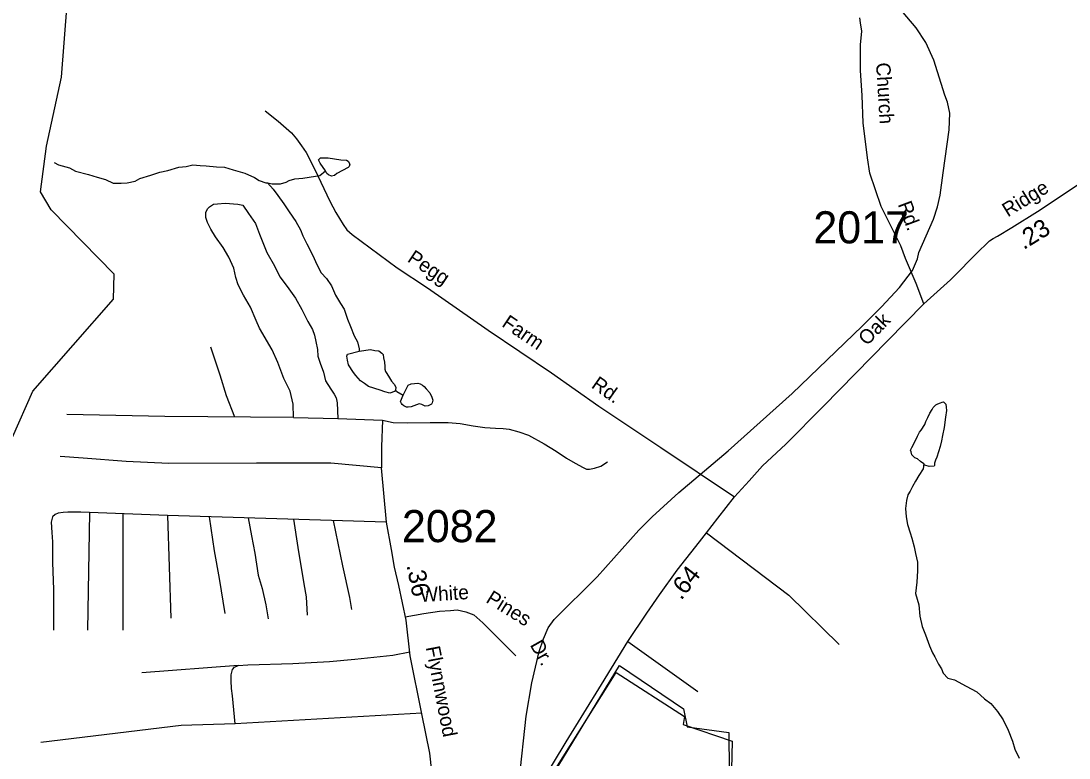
# Model space of a CAD drawing. Extents: x 1551653 to 1702041, y 811336 to 920032.
# Drawn here: x 1687370 to 1692186, y 871294 to 874681 of the extents above; entities that cross this region are included whole.
import ezdxf

# ---------------------------------------------------------------- set-up
doc = ezdxf.new("R2010")
doc.units = 0
for name, color, linetype in [('Old_Level_10', 7, 'Continuous'), ('Old_Level_11', 7, 'Continuous'), ('Old_Level_17', 7, 'Continuous'), ('Old_Level_29', 7, 'Continuous'), ('Old_Level_32', 7, 'Continuous'), ('Old_Level_35', 7, 'Continuous'), ('Old_Level_48', 7, 'Continuous'), ('Old_Level_49', 7, 'Continuous'), ('Old_Level_59', 7, 'Continuous'), ('Old_Level_62', 7, 'Continuous'), ('Old_Level_7', 7, 'Continuous'), ('Old_Level_8', 7, 'Continuous')]:
    doc.layers.add(name, color=color, linetype=linetype)

msp = doc.modelspace()

# ---------------------------------------------------------------- linework, layer by layer
at = {"layer": 'Old_Level_29'}
for points in [[(1691518.819, 873381.052), (1691641.519, 873492.154), (1691772.217, 873625.353), (1691804.415, 873655.254), (1691820.518, 873671.252), (1691836.417, 873681.153), (1691857.017, 873692.853), (1691923.116, 873732.554), (1692041.518, 873805.654), (1692223.786, 873927.47), (1692329.447, 873998.609), (1692388.712, 874040.802), (1692430.412, 874074.801), (1692502.063, 874135.656)], [(1689521.523, 870794.66), (1689562.022, 870862.458), (1689699.321, 871079.558), (1689816.513, 871272.124), (1689875.322, 871368.756), (1690037.221, 871631.758), (1690158.421, 871829.156), (1690245.419, 871960.658), (1690303.92, 872044.155), (1690384.72, 872157.757), (1690487.518, 872287.255), (1690519.956, 872329.279), (1690572.118, 872396.855), (1690648.919, 872494.355), (1690715.418, 872567.855), (1690777.918, 872637.556), (1690884.617, 872736.756), (1691057.517, 872911.854), (1691204.718, 873060.853), (1691351.519, 873211.755), (1691518.819, 873381.052)]]:
    msp.add_lwpolyline(points, dxfattribs=at)
at = {"layer": 'Old_Level_32'}
for points in [[(1691518.819, 873381.052), (1691483.317, 873475.255), (1691434.416, 873589.254), (1691412.445, 873647.244), (1691322.114, 873828.062), (1691271.057, 873981.364), (1691259.275, 874052.119), (1691239.637, 874213.282), (1691235.71, 874339.07), (1691227.855, 874453.063), (1691227.855, 874570.988), (1691233.117, 874634.252), (1691227.317, 874672.451), (1691224.216, 874696.45)], [(1689521.523, 870794.66), (1689418.508, 870858.857), (1689380.253, 870895.601), (1689367.901, 870911.052), (1689351.226, 870929.594), (1689338.602, 870945.774), (1689322.969, 870970.111), (1689303.86, 871001.401), (1689288.226, 871046.597), (1689265.644, 871161.328), (1689248.274, 871316.041), (1689211.795, 871496.828), (1689158.869, 871764.424), (1689139.263, 871926.983), (1689105.654, 872086.74), (1689086.05, 872170.822), (1689072.046, 872252.101), (1689049.64, 872378.225), (1689027.234, 872627.669)]]:
    msp.add_lwpolyline(points, dxfattribs=at)
at = {"layer": 'Old_Level_35'}
for p, q in [((1688622.867, 872859.102), (1688825.692, 872854.436)), ((1688825.692, 872854.436), (1689031.024, 872846.267)), ((1687684.265, 872421.979), (1687675.618, 871881.179)), ((1688043.097, 872409), (1687684.265, 872421.979)), ((1687837.741, 872416.427), (1687837.741, 871881.179)), ((1689048.26, 872378.715), (1688043.097, 872409)), ((1688043.097, 872409), (1688058.228, 871937.422)), ((1690158.421, 871829.156), (1690480.721, 871600.659)), ((1688367.775, 871720.021), (1687924.639, 871685.409)), ((1689211.204, 871499.758), (1688354.805, 871451.784))]:
    msp.add_line(p, q, dxfattribs=at)
for points in [[(1688491.624, 874267.953), (1688551.423, 874221.352), (1688612.624, 874166.953), (1688636.023, 874139.253), (1688658.723, 874107.954), (1688679.724, 874076.353), (1688694.025, 874050.454), (1688733.424, 873970.152), (1688788.824, 873853.551), (1688816.324, 873801.452), (1688849.923, 873745.254), (1688867.223, 873722.252), (1688891.721, 873700.753), (1689098.322, 873547.555), (1689237.921, 873454.353), (1689516.323, 873260.255), (1689807.021, 873064.353), (1690025.82, 872910.853), (1690310.521, 872720.555), (1690648.919, 872494.355)], [(1688622.867, 872859.102), (1688620.536, 872919.761), (1688606.547, 872980.419), (1688578.571, 873038.744), (1688550.596, 873111.068), (1688524.951, 873169.393), (1688466.668, 873269.711), (1688450.348, 873304.707), (1688424.704, 873365.365), (1688392.065, 873421.357), (1688368.752, 873468.017), (1688357.095, 873503.013), (1688347.77, 873545.007), (1688324.457, 873596.333), (1688298.812, 873640.661), (1688263.842, 873689.653), (1688242.86, 873724.649), (1688226.541, 873754.978), (1688219.547, 873778.308), (1688219.547, 873801.638), (1688226.541, 873817.969), (1688235.866, 873827.301), (1688254.517, 873838.966), (1688273.168, 873841.299), (1688308.137, 873843.633), (1688366.42, 873838.966), (1688389.734, 873834.3), (1688415.379, 873796.972), (1688448.017, 873750.312), (1688466.668, 873701.319), (1688499.306, 873617.331), (1688534.276, 873556.672), (1688559.921, 873505.346), (1688592.559, 873461.019), (1688632.192, 873407.36), (1688660.168, 873356.033), (1688688.144, 873300.041), (1688709.126, 873262.713), (1688718.451, 873237.05), (1688725.445, 873209.054), (1688732.439, 873171.725), (1688734.77, 873141.396), (1688744.096, 873108.734), (1688760.415, 873066.74), (1688769.741, 873027.079), (1688793.053, 872989.751), (1688809.373, 872966.421), (1688818.698, 872950.089), (1688823.361, 872926.759), (1688825.692, 872854.436)], [(1688353.059, 872861.228), (1688315.131, 872958.488), (1688284.824, 873054.141), (1688242.86, 873182.457)], [(1688622.867, 872859.102), (1688030.709, 872863.768), (1687580.763, 872873.101)], [(1689031.024, 872846.267), (1689026.186, 872724.253), (1689027.234, 872627.669)], [(1689031.024, 872846.267), (1689080.823, 872836.545), (1689145.654, 872835.103), (1689250.826, 872836.545), (1689332.947, 872836.545), (1689387.695, 872830.778), (1689448.205, 872820.685), (1689501.512, 872813.476), (1689550.496, 872810.593), (1689585.073, 872809.151), (1689613.888, 872804.826), (1689657.108, 872793.292), (1689701.771, 872777.433), (1689773.807, 872738.505), (1689828.554, 872703.903), (1689876.097, 872672.185), (1689916.438, 872649.116), (1689953.897, 872628.932), (1689968.304, 872621.723), (1689982.711, 872621.723), (1690005.762, 872626.049), (1690034.576, 872636.141), (1690064.831, 872654.883)], [(1689027.234, 872627.669), (1688793.053, 872649.597), (1688452.68, 872649.597), (1688049.36, 872647.264), (1687853.528, 872656.596), (1687655.365, 872672.927), (1687550.456, 872679.926)], [(1687684.265, 872421.979), (1687645.355, 872424.142), (1687610.768, 872424.142), (1687584.829, 872424.142), (1687563.212, 872421.979), (1687541.596, 872419.816), (1687526.465, 872413.326), (1687515.656, 872402.51), (1687509.171, 872378.715), (1687511.333, 872331.125), (1687515.656, 872287.861), (1687515.656, 872192.68), (1687519.979, 872069.378), (1687519.979, 871881.179)], [(1688235.08, 872403.215), (1688257.099, 872246.76), (1688280.878, 872119.131), (1688306.817, 871959.054)], [(1688414.561, 872397.808), (1688430.031, 872315.982), (1688445.162, 872235.944), (1688460.293, 872134.273), (1688477.586, 872073.704), (1688494.88, 871997.992), (1688505.688, 871933.096)], [(1688621.765, 872391.565), (1688641.872, 872261.902), (1688669.973, 872095.336), (1688680.781, 872034.766), (1688685.104, 871950.401)], [(1688805.114, 872386.041), (1688847.227, 872177.538), (1688879.652, 872032.603), (1688888.298, 871976.359)], [(1690519.956, 872329.279), (1690898.248, 872042.74), (1691129.633, 871815.204)], [(1689135.85, 871943.211), (1689220.484, 871957.813), (1689293.303, 871969.024), (1689343.716, 871971.827), (1689374.524, 871974.63), (1689413.735, 871966.222), (1689450.144, 871952.208), (1689492.155, 871915.772), (1689545.368, 871862.52), (1689643.394, 871764.424)], [(1688354.805, 871451.784), (1688341.836, 871579.412), (1688337.513, 871614.024), (1688335.351, 871648.635), (1688335.351, 871676.757), (1688341.836, 871700.552), (1688350.483, 871711.368), (1688367.775, 871720.021), (1688413.17, 871722.183), (1688618.526, 871728.674), (1688787.134, 871737.326), (1688903.863, 871748.142), (1689078.956, 871767.611), (1689156.669, 871782.663)], [(1688354.805, 871451.784), (1688106.217, 871443.131), (1687462.048, 871365.256)]]:
    msp.add_lwpolyline(points, dxfattribs=at)
at = {"layer": 'Old_Level_48'}
msp.add_lwpolyline([(1690119.733, 871719.276), (1690414.955, 871520.99), (1690430.578, 871437.607), (1690623.25, 871411.55), (1690628.457, 870708.008), (1690524.31, 870645.471), (1690446.2, 870666.317), (1690399.334, 870483.917), (1690295.186, 870395.323), (1690154.588, 870421.38), (1690128.551, 870301.517), (1689883.805, 870296.306), (1689873.391, 870098.272), (1689607.816, 870020.101), (1689560.95, 870416.169), (1689836.939, 870791.39), (1689648.113, 870944.114), (1690119.733, 871719.276)], dxfattribs=at)
at = {"layer": 'Old_Level_49'}
msp.add_lwpolyline([(1690104.326, 871686.864), (1690419.028, 871484.456), (1690412.332, 871448.081), (1690637.103, 871371.503), (1690619.193, 870593.299), (1690526.733, 870621.339), (1690442.68, 870650.781), (1690382.442, 870364.77), (1690295.586, 870377.389), (1690151.294, 870399.821), (1690134.758, 870277.518), (1689876.273, 870263.983), (1689847.72, 870196.301), (1689880.782, 870063.949), (1689623.801, 869990.251), (1689571.202, 870360.24), (1689743.544, 870696.762), (1689783.025, 870686.884), (1689854.584, 870760.971), (1689844.714, 870844.934), (1689625.102, 870923.959), (1690104.326, 871686.864)], dxfattribs=at)
at = {"layer": 'Old_Level_59'}
msp.add_lwpolyline([(1687236.722, 872558.028), (1687424.755, 872980.846), (1687795.694, 873403.355), (1687797.744, 873518.185), (1687508.724, 873812.947), (1687459.716, 873895.993), (1687486.68, 874105.556), (1687556.706, 874422.567), (1687595.768, 874937.145)], dxfattribs=at)
at = {"layer": 'Old_Level_62'}
for points in [[(1689659.72, 871188.998), (1689691.811, 871485.811), (1689716.724, 871639.497), (1689751.788, 871784.264), (1689770.756, 871842.499), (1689792.799, 871892.942), (1689819.763, 871930.774), (1690017.741, 872126.701), (1690209.772, 872340.57), (1690270.775, 872402.804), (1690392.781, 872514.352), (1690619.774, 872705.563), (1690912.793, 872969.978), (1691234.828, 873278.274), (1691323.82, 873367.984), (1691406.764, 873457.079), (1691466.741, 873534.076), (1691488.785, 873588.005), (1691495.756, 873617.225), (1691562.808, 873769.989), (1691581.776, 873826.993), (1691593.771, 873881.024), (1691606.792, 873983.96), (1691634.782, 874180.298), (1691637.755, 874256.987), (1691626.785, 874307.84), (1691614.789, 874340.033), (1691564.756, 874501.717), (1691527.744, 874582.405), (1691483.761, 874649.354), (1691226.728, 874954.882)], [(1687523.077, 874031.635), (1687542.967, 874019.434), (1687592.897, 874006.926), (1687620.579, 873990.625), (1687680.455, 873975.963), (1687720.337, 873963.558), (1687758.374, 873953.1), (1687794.054, 873936.696), (1687830.143, 873936.286), (1687858.235, 873938.029), (1687894.221, 873945.616), (1687916.367, 873957.406), (1687966.605, 873972.888), (1688008.743, 873986.421), (1688044.832, 873994.11), (1688095.07, 874009.489), (1688129.109, 874013.18), (1688159.251, 874020.87), (1688193.085, 874016.461), (1688221.075, 874016.154), (1688269.159, 874011.745), (1688305.146, 874009.284), (1688345.028, 873996.776), (1688398.855, 873982.217), (1688442.633, 873961.712), (1688464.471, 873947.461), (1688494.409, 873937.311), (1688502.406, 873937.106)], [(1688769.076, 873992.368), (1688745.495, 874028.559), (1688739.651, 874036.659), (1688737.601, 874042.605), (1688745.7, 874052.55), (1688781.789, 874052.243), (1688839.717, 874043.528), (1688865.758, 874041.272), (1688873.653, 874037.171), (1688881.445, 874023.125), (1688877.344, 874013.18), (1688873.243, 874007.234), (1688820.954, 873979.654), (1688810.907, 873971.862), (1688796.861, 873967.966), (1688782.917, 873974.118), (1688775.023, 873980.269), (1688769.076, 873992.368)], [(1688502.406, 873937.106), (1688524.347, 873932.902), (1688562.384, 873932.492), (1688588.528, 873940.182), (1688602.574, 873948.076), (1688628.718, 873955.766), (1688664.705, 873959.354), (1688694.745, 873963.045), (1688722.837, 873968.787), (1688742.83, 873970.529), (1688769.076, 873992.368)], [(1688502.406, 873937.106), (1688528.14, 873908.809), (1688549.876, 873878.564), (1688577.353, 873840.219), (1688602.984, 873804.027), (1688632.614, 873759.633), (1688654.145, 873721.494), (1688665.832, 873693.299), (1688683.467, 873657.107), (1688712.892, 873600.718), (1688728.476, 873564.526), (1688750.109, 873524.336), (1688773.895, 873498.089), (1688797.476, 873463.846), (1688815.008, 873421.605), (1688838.589, 873383.26), (1688854.378, 873357.116), (1688869.859, 873310.979), (1688883.495, 873276.838), (1688901.13, 873234.598), (1688916.714, 873206.403), (1688924.403, 873174.415), (1688924.403, 873164.265)], [(1689090.393, 872984.537), (1689086.394, 872978.487), (1689064.249, 872970.695), (1689042.411, 872976.95), (1689020.368, 872985.254), (1688966.644, 873001.761), (1688948.702, 873016.012), (1688930.862, 873028.213), (1688909.127, 873052.409), (1688897.234, 873066.557), (1688875.601, 873100.801), (1688869.859, 873122.844), (1688868.014, 873140.889), (1688870.167, 873150.834), (1688924.403, 873164.265)], [(1688924.403, 873164.265), (1688976.384, 873171.749), (1688996.376, 873167.545), (1689014.421, 873165.392), (1689028.262, 873155.14), (1689034.106, 873149.091), (1689035.951, 873133.097), (1689039.745, 873113.104), (1689041.59, 873093.009), (1689041.488, 873081.014), (1689045.384, 873070.966), (1689051.228, 873060.918), (1689063.018, 873040.721), (1689072.861, 873026.675), (1689084.754, 873012.526), (1689092.648, 872998.378), (1689090.393, 872984.537)], [(1689126.277, 872962.083), (1689142.579, 872995.917), (1689148.73, 873007.912), (1689162.776, 873013.654), (1689192.919, 873017.345), (1689204.709, 873013.244), (1689214.757, 873007.195), (1689222.651, 873001.043), (1689232.494, 872990.893), (1689248.385, 872972.849), (1689258.125, 872952.651), (1689262.021, 872938.605), (1689259.868, 872926.609), (1689255.87, 872920.663), (1689241.721, 872912.768), (1689227.778, 872911.025), (1689211.784, 872919.125), (1689199.788, 872921.278), (1689163.596, 872907.642), (1689149.653, 872905.797), (1689141.656, 872905.899), (1689129.763, 872911.948), (1689121.766, 872918.1), (1689117.87, 872924.149), (1689113.871, 872932.146), (1689126.277, 872962.083)], [(1689090.393, 872984.537), (1689096.339, 872978.385), (1689126.277, 872962.083)], [(1691517.902, 872645.585), (1691503.548, 872656.556), (1691489.4, 872669.166), (1691477.712, 872673.473), (1691463.563, 872686.903), (1691459.667, 872700.949), (1691457.924, 872709.152), (1691463.768, 872721.352), (1691476.071, 872744.933), (1691490.117, 872773.333), (1691498.319, 872791.275), (1691506.316, 872800.912), (1691522.413, 872826.851), (1691528.462, 872840.692), (1691536.562, 872858.532), (1691546.712, 872878.832), (1691556.759, 872895.134), (1691560.963, 872904.874), (1691572.958, 872916.869), (1691582.801, 872922.508), (1691595.001, 872926.302), (1691603.204, 872930.198), (1691609.048, 872931.018), (1691618.89, 872920.868), (1691620.941, 872906.104), (1691622.786, 872890.52), (1691618.685, 872860.172), (1691612.431, 872812.703), (1691604.024, 872776.819), (1691600.025, 872752.213), (1691593.771, 872726.068), (1691585.672, 872700.847), (1691577.675, 872676.343), (1691571.523, 872662.502), (1691567.422, 872648.661), (1691567.422, 872638.819), (1691565.577, 872634.82), (1691543.328, 872634.41), (1691523.438, 872640.562), (1691517.902, 872645.585)], [(1691517.902, 872645.585), (1691515.031, 872622.62), (1691494.936, 872592.682), (1691480.787, 872566.743), (1691466.536, 872542.444), (1691456.386, 872520.504), (1691444.391, 872504.305), (1691438.444, 872478.16), (1691434.241, 872440.431), (1691438.034, 872402.701), (1691443.878, 872368.047), (1691455.771, 872328.472), (1691463.768, 872304.481), (1691473.611, 872264.086), (1691479.557, 872234.353), (1691489.4, 872193.958), (1691489.195, 872153.768), (1691487.144, 872102.197), (1691480.89, 872049.704), (1691494.936, 871997.723), (1691500.575, 871945.845), (1691510.418, 871898.171), (1691526.309, 871860.031), (1691544.149, 871809.691), (1691557.99, 871777.292), (1691569.78, 871759.043), (1691585.774, 871725.107), (1691599.923, 871703.474), (1691607.715, 871683.584), (1691629.553, 871661.028), (1691659.49, 871653.031), (1691713.317, 871624.836), (1691761.401, 871598.384), (1691797.285, 871566.499), (1691827.12, 871544.558), (1691857.058, 871508.674), (1691882.895, 871470.432), (1691906.783, 871422.347), (1691926.571, 871371.802), (1691936.413, 871335.508), (1691956.303, 871294.087)]]:
    msp.add_lwpolyline(points, dxfattribs=at)

# ---------------------------------------------------------------- texts
at = {"layer": 'Old_Level_10'}
for s, rotation, p in [('Pegg', 326.271417, (1689141.435, 873578.55)), ('Farm', 326.023931, (1689575.224, 873280.52)), ('Rd.', 324.948058, (1689986.507, 872999.03)), ('White', 3.663594, (1689205.965, 872010.684)), ('Pines', 328.169136, (1689502.096, 872012.505)), ('Dr.', 299.520572, (1689706.938, 871813.991))]:
    msp.add_text(s, height=65.6167, rotation=rotation, dxfattribs=at).set_placement(p)
at = {"layer": 'Old_Level_11'}
for s, rotation, p in [('Church', 273.461778, (1691298.638, 874488.423)), ('Rd.', 290.481811, (1691397.873, 873839.125)), ('Flynnwood', 280.993981, (1689229.774, 871802.78))]:
    msp.add_text(s, height=65.6167, rotation=rotation, dxfattribs=at).set_placement(p)
at = {"layer": 'Old_Level_17'}
for s, rotation, p in [('.23', 31.690781, (1691977.338, 873627.991)), ('.36', 281.187828, (1689141.057, 872179.907)), ('.64', 52.335481, (1690403.87, 872016.231))]:
    msp.add_text(s, height=82.0208, rotation=rotation, dxfattribs=at).set_placement(p)
at = {"layer": 'Old_Level_7'}
for s, rotation, p in [('Ridge', 31.690781, (1691904.277, 873778.265)), ('Oak', 45.789236, (1691257.42, 873185.632))]:
    msp.add_text(s, height=65.6167, rotation=rotation, dxfattribs=at).set_placement(p)
at = {"layer": 'Old_Level_8'}
for s, p in [('2017', (1691010.941, 873659.146)), ('2082', (1689120.516, 872286.132))]:
    msp.add_text(s, height=147.6375, dxfattribs=at).set_placement(p)

doc.saveas('drawing.dxf')
